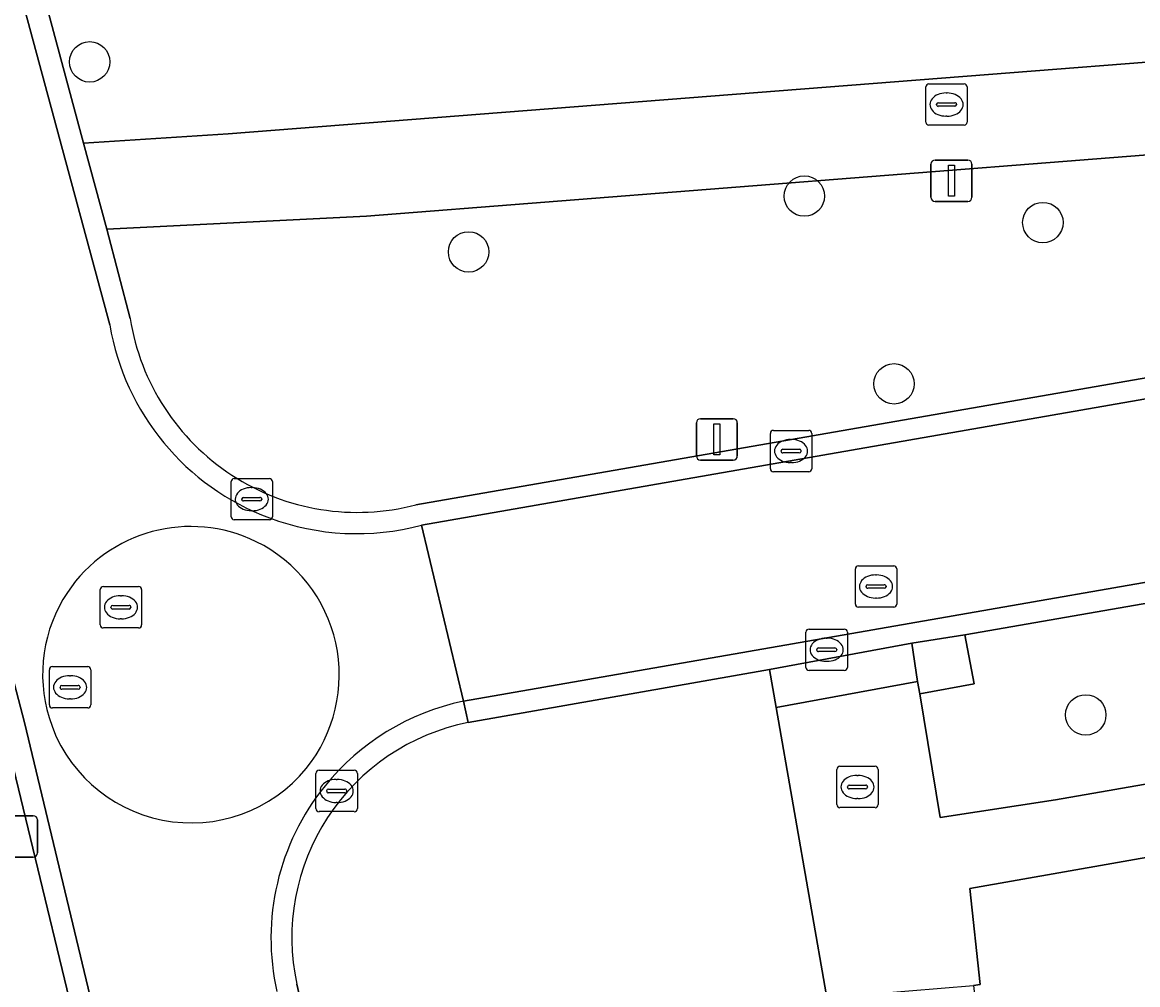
# Model space of a CAD drawing. Extents: x 162661 to 163484, y 380247 to 381230.
# Drawn here: x 162908.64 to 162935.62, y 380410.65 to 380433.93 of the extents above; entities that cross this region are included whole.
import ezdxf

# ---------------------------------------------------------------- set-up
doc = ezdxf.new("R2010")
doc.units = 0
for name, color, linetype in [('IMGEO_Berm_halfverhard', 7, 'Continuous'), ('IMGEO_Boom', 7, 'Continuous'), ('IMGEO_Brandkraan', 7, 'Continuous'), ('IMGEO_Erf', 7, 'Continuous'), ('IMGEO_Gemengd_bos', 7, 'Continuous'), ('IMGEO_Groenvoorziening', 7, 'Continuous'), ('IMGEO_Kolk', 7, 'Continuous'), ('IMGEO_Lichtmast', 7, 'Continuous'), ('IMGEO_Parkeervlak_open', 7, 'Continuous'), ('IMGEO_Rijbaan_lokaal_gesloten', 7, 'Continuous'), ('IMGEO_Rijbaan_lokaal_open', 7, 'Continuous'), ('IMGEO_Rioolput', 7, 'Continuous'), ('IMGEO_Voetpad_open', 7, 'Continuous')]:
    doc.layers.add(name, color=color, linetype=linetype)

msp = doc.modelspace()

# ---------------------------------------------------------------- linework, layer by layer
at = {"layer": 'IMGEO_Berm_halfverhard'}
msp.add_lwpolyline([(162931.432, 380419.117), (162930.158, 380418.917), (162930.294, 380417.986), (162930.351, 380417.69), (162931.658, 380417.932)], close=True, dxfattribs=at)
at = {"layer": 'IMGEO_Boom'}
for centre in [(162910.272, 380432.976), (162927.554, 380429.73), (162933.323, 380429.089), (162919.436, 380428.38), (162929.723, 380425.189), (162934.36, 380417.18)]:
    msp.add_circle(centre, 0.489, dxfattribs=at)
at = {"layer": 'IMGEO_Brandkraan'}
for p, q in [((162930.493, 380431.518), (162930.493, 380432.37)), ((162930.568, 380432.444), (162931.42, 380432.444)), ((162931.494, 380432.37), (162931.494, 380431.518)), ((162930.981, 380432.224), (162931.006, 380432.224)), ((162930.752, 380431.938), (162930.752, 380431.95)), ((162931.19, 380431.901), (162930.792, 380431.901)), ((162930.795, 380431.987), (162931.193, 380431.987)), ((162931.236, 380431.95), (162931.236, 380431.938)), ((162931.004, 380431.664), (162930.979, 380431.664)), ((162931.42, 380431.444), (162930.568, 380431.444))]:
    msp.add_line(p, q, dxfattribs=at)
for points in [[(162930.493, 380431.518), (162930.493, 380432.37)], [(162930.568, 380432.444), (162931.42, 380432.444)], [(162931.494, 380432.37), (162931.494, 380431.518)], [(162931.42, 380431.444), (162930.568, 380431.444)]]:
    msp.add_lwpolyline(points, dxfattribs=at)
for centre, radius, start, end in [((162930.57, 380432.368), 0.0765, 91.552, 178.448), ((162930.57, 380432.368), 0.0765, 91.552, 178.448), ((162931.418, 380432.368), 0.0765, 1.552, 88.448), ((162931.418, 380432.368), 0.0765, 1.552, 88.448), ((162930.792, 380431.947), 0.0403, 85.8775, 175.7526), ((162930.789, 380431.937), 0.0366, 178.938, 274.7102), ((162931.193, 380431.944), 0.043, 264.8664, 352.4533), ((162931.197, 380431.949), 0.0386, 1.7309, 96.639), ((162930.57, 380431.52), 0.0765, 181.552, 268.448), ((162930.57, 380431.52), 0.0765, 181.552, 268.448), ((162931.418, 380431.52), 0.0765, 271.552, 358.448), ((162931.418, 380431.52), 0.0765, 271.552, 358.448)]:
    msp.add_arc(centre, radius, start, end, dxfattribs=at)
for centre, major_axis, ratio, start_param, end_param in [((162930.98, 380431.944), (-0.387, 0.002), 0.722429, 4.712389, 7.853982), ((162931.005, 380431.944), (-0.39, 0.002), 0.717154, 1.570796, 4.712389)]:
    msp.add_ellipse(centre, major_axis=major_axis, ratio=ratio, start_param=start_param, end_param=end_param, dxfattribs=at)
at = {"layer": 'IMGEO_Erf'}
for points in [[(162947.904, 380489.571), (162929.546, 380483.194), (162909.571, 380476.241), (162906.797, 380475.275), (162901.101, 380473.756), (162901.068, 380473.747), (162901.759, 380471.365), (162899.45, 380470.72), (162899.457, 380470.696), (162910.123, 380431.006), (162913.618, 380431.232), (162955.354, 380434.5), (162954.04, 380438.409), (162989.976, 380441.225), (162989.708, 380445.324), (162996.691, 380445.849), (163000, 380446.098), (163035.591, 380448.726), (163040.495, 380449.119), (163037.069, 380497.617)], [(162992.818, 380364.786), (162980.426, 380416.595), (162979.749, 380419.019), (162979.334, 380421.437), (162976.014, 380420.813), (162931.554, 380412.984), (162931.807, 380410.658), (162931.642, 380410.639), (162934.361, 380386.086)]]:
    msp.add_lwpolyline(points, dxfattribs=at)
at = {"layer": 'IMGEO_Gemengd_bos'}
msp.add_lwpolyline([(162921.832, 380357.466), (162910.779, 380406.188), (162907.954, 380417.824), (162905.185, 380428.457), (162900.355, 380428.247), (162898.753, 380428.178), (162898.648, 380428.563), (162897.431, 380433.04), (162810.278, 380415.591), (162824.178, 380361.769), (162827.556, 380349.184), (162841.848, 380353.109), (162846.456, 380354.522), (162855.702, 380356.693), (162857.661, 380356.801)], dxfattribs=at)
at = {"layer": 'IMGEO_Groenvoorziening'}
msp.add_lwpolyline([(162918.162, 380422.263), (162956.344, 380428.909), (162955.782, 380432.288), (162916.963, 380429.245), (162910.685, 380428.926), (162911.251, 380426.767)], dxfattribs=at)
msp.add_lwpolyline([(162931.658, 380417.932), (162930.351, 380417.69), (162930.839, 380414.696), (162933.629, 380415.13), (162972.321, 380421.866), (162979.058, 380423.118), (162978.52, 380426.006), (162977.154, 380425.744), (162976.91, 380427.029), (162931.432, 380419.117)], close=True, dxfattribs=at)
msp.add_arc((162916.745, 380427.642), 5.563, 189.0537, 284.7605, dxfattribs=at)
at = {"layer": 'IMGEO_Kolk'}
for p, q in [((162926.808, 380424.062), (162927.66, 380424.062)), ((162926.733, 380423.136), (162926.733, 380423.988)), ((162927.221, 380423.842), (162927.246, 380423.842)), ((162927.734, 380423.988), (162927.734, 380423.136)), ((162926.992, 380423.556), (162926.992, 380423.568)), ((162927.43, 380423.519), (162927.032, 380423.519)), ((162927.035, 380423.605), (162927.433, 380423.605)), ((162927.476, 380423.568), (162927.476, 380423.556)), ((162927.244, 380423.282), (162927.219, 380423.282)), ((162927.66, 380423.062), (162926.808, 380423.062)), ((162913.691, 380421.973), (162913.691, 380422.825)), ((162913.766, 380422.899), (162914.618, 380422.899)), ((162914.179, 380422.679), (162914.204, 380422.679)), ((162914.692, 380422.825), (162914.692, 380421.973)), ((162913.95, 380422.393), (162913.95, 380422.405)), ((162913.993, 380422.442), (162914.391, 380422.442)), ((162914.434, 380422.405), (162914.434, 380422.393)), ((162914.388, 380422.356), (162913.99, 380422.356)), ((162914.202, 380422.119), (162914.177, 380422.119)), ((162914.618, 380421.899), (162913.766, 380421.899)), ((162927.594, 380418.33), (162927.594, 380419.182)), ((162927.669, 380419.256), (162928.521, 380419.256)), ((162928.595, 380419.182), (162928.595, 380418.33)), ((162928.082, 380419.036), (162928.107, 380419.036)), ((162927.853, 380418.75), (162927.853, 380418.762)), ((162928.291, 380418.713), (162927.893, 380418.713)), ((162927.896, 380418.799), (162928.294, 380418.799)), ((162928.337, 380418.762), (162928.337, 380418.75)), ((162928.105, 380418.476), (162928.08, 380418.476)), ((162928.521, 380418.256), (162927.669, 380418.256)), ((162915.744, 380414.914), (162915.744, 380415.766)), ((162915.819, 380415.84), (162916.671, 380415.84)), ((162916.745, 380415.766), (162916.745, 380414.914)), ((162916.046, 380415.383), (162916.444, 380415.383)), ((162916.232, 380415.62), (162916.257, 380415.62)), ((162916.003, 380415.334), (162916.003, 380415.346)), ((162916.441, 380415.297), (162916.043, 380415.297)), ((162916.487, 380415.346), (162916.487, 380415.334)), ((162916.671, 380414.84), (162915.819, 380414.84)), ((162916.255, 380415.06), (162916.23, 380415.06))]:
    msp.add_line(p, q, dxfattribs=at)
for points in [[(162926.808, 380424.062), (162927.66, 380424.062)], [(162926.733, 380423.136), (162926.733, 380423.988)], [(162927.734, 380423.988), (162927.734, 380423.136)], [(162927.66, 380423.062), (162926.808, 380423.062)], [(162913.691, 380421.973), (162913.691, 380422.825)], [(162913.766, 380422.899), (162914.618, 380422.899)], [(162914.692, 380422.825), (162914.692, 380421.973)], [(162914.618, 380421.899), (162913.766, 380421.899)], [(162927.594, 380418.33), (162927.594, 380419.182)], [(162927.669, 380419.256), (162928.521, 380419.256)], [(162928.595, 380419.182), (162928.595, 380418.33)], [(162928.521, 380418.256), (162927.669, 380418.256)], [(162915.744, 380414.914), (162915.744, 380415.766)], [(162915.819, 380415.84), (162916.671, 380415.84)], [(162916.745, 380415.766), (162916.745, 380414.914)], [(162916.671, 380414.84), (162915.819, 380414.84)]]:
    msp.add_lwpolyline(points, dxfattribs=at)
for centre, radius, start, end in [((162926.81, 380423.986), 0.0765, 91.552, 178.448), ((162926.81, 380423.986), 0.0765, 91.552, 178.448), ((162927.658, 380423.986), 0.0765, 1.552, 88.448), ((162927.658, 380423.986), 0.0765, 1.552, 88.448), ((162927.032, 380423.565), 0.0403, 85.8775, 175.7526), ((162927.029, 380423.555), 0.0366, 178.938, 274.7102), ((162927.433, 380423.562), 0.043, 264.8664, 352.4533), ((162927.437, 380423.567), 0.0386, 1.7309, 96.639), ((162926.81, 380423.138), 0.0765, 181.552, 268.448), ((162926.81, 380423.138), 0.0765, 181.552, 268.448), ((162927.658, 380423.138), 0.0765, 271.552, 358.448), ((162927.658, 380423.138), 0.0765, 271.552, 358.448), ((162913.768, 380422.823), 0.0765, 91.552, 178.448), ((162913.768, 380422.823), 0.0765, 91.552, 178.448), ((162914.616, 380422.823), 0.0765, 1.552, 88.448), ((162914.616, 380422.823), 0.0765, 1.552, 88.448), ((162913.99, 380422.402), 0.0403, 85.8775, 175.7526), ((162913.987, 380422.392), 0.0366, 178.938, 274.7102), ((162914.391, 380422.399), 0.043, 264.8664, 352.4533), ((162914.395, 380422.404), 0.0386, 1.7309, 96.639), ((162913.768, 380421.975), 0.0765, 181.552, 268.448), ((162913.768, 380421.975), 0.0765, 181.552, 268.448), ((162914.616, 380421.975), 0.0765, 271.552, 358.448), ((162914.616, 380421.975), 0.0765, 271.552, 358.448), ((162927.671, 380419.18), 0.0765, 91.552, 178.448), ((162927.671, 380419.18), 0.0765, 91.552, 178.448), ((162928.519, 380419.18), 0.0765, 1.552, 88.448), ((162928.519, 380419.18), 0.0765, 1.552, 88.448), ((162927.893, 380418.759), 0.0403, 85.8775, 175.7526), ((162927.89, 380418.749), 0.0366, 178.938, 274.7102), ((162928.294, 380418.756), 0.043, 264.8664, 352.4533), ((162928.298, 380418.761), 0.0386, 1.7309, 96.639), ((162927.671, 380418.332), 0.0765, 181.552, 268.448), ((162927.671, 380418.332), 0.0765, 181.552, 268.448), ((162928.519, 380418.332), 0.0765, 271.552, 358.448), ((162928.519, 380418.332), 0.0765, 271.552, 358.448), ((162915.821, 380415.764), 0.0765, 91.552, 178.448), ((162915.821, 380415.764), 0.0765, 91.552, 178.448), ((162916.669, 380415.764), 0.0765, 1.552, 88.448), ((162916.669, 380415.764), 0.0765, 1.552, 88.448), ((162916.043, 380415.343), 0.0403, 85.8775, 175.7526), ((162916.448, 380415.345), 0.0386, 1.7309, 96.639), ((162916.04, 380415.333), 0.0366, 178.938, 274.7102), ((162916.444, 380415.34), 0.043, 264.8664, 352.4533), ((162915.821, 380414.916), 0.0765, 181.552, 268.448), ((162915.821, 380414.916), 0.0765, 181.552, 268.448), ((162916.669, 380414.916), 0.0765, 271.552, 358.448), ((162916.669, 380414.916), 0.0765, 271.552, 358.448)]:
    msp.add_arc(centre, radius, start, end, dxfattribs=at)
for centre, major_axis, ratio, start_param, end_param in [((162927.22, 380423.562), (-0.387, 0.002), 0.722429, 4.712389, 7.853982), ((162927.245, 380423.562), (-0.39, 0.002), 0.717154, 1.570796, 4.712389), ((162914.178, 380422.399), (-0.387, 0.002), 0.722429, 4.712389, 7.853982), ((162914.203, 380422.399), (-0.39, 0.002), 0.717154, 1.570796, 4.712389), ((162928.081, 380418.756), (-0.387, 0.002), 0.722429, 4.712389, 7.853982), ((162928.106, 380418.756), (-0.39, 0.002), 0.717154, 1.570796, 4.712389), ((162916.231, 380415.34), (-0.387, 0.002), 0.722429, 4.712389, 7.853982), ((162916.256, 380415.34), (-0.39, 0.002), 0.717154, 1.570796, 4.712389)]:
    msp.add_ellipse(centre, major_axis=major_axis, ratio=ratio, start_param=start_param, end_param=end_param, dxfattribs=at)
at = {"layer": 'IMGEO_Lichtmast'}
for p, q in [((162930.617, 380429.701), (162930.617, 380430.501)), ((162930.617, 380430.501), (162930.617, 380429.701)), ((162930.717, 380430.601), (162931.507, 380430.601)), ((162931.507, 380430.601), (162930.717, 380430.601)), ((162931.607, 380430.501), (162931.607, 380429.701)), ((162931.607, 380429.701), (162931.607, 380430.501)), ((162931.507, 380429.601), (162930.717, 380429.601)), ((162930.717, 380429.601), (162931.507, 380429.601)), ((162925.044, 380424.345), (162925.834, 380424.345)), ((162925.834, 380424.345), (162925.044, 380424.345)), ((162924.944, 380423.445), (162924.944, 380424.245)), ((162924.944, 380424.245), (162924.944, 380423.445)), ((162925.934, 380424.245), (162925.934, 380423.445)), ((162925.934, 380423.445), (162925.934, 380424.245)), ((162925.834, 380423.345), (162925.044, 380423.345)), ((162925.044, 380423.345), (162925.834, 380423.345)), ((162908.119, 380414.741), (162908.909, 380414.741)), ((162908.909, 380414.741), (162908.119, 380414.741)), ((162909.009, 380414.641), (162909.009, 380413.841)), ((162909.009, 380413.841), (162909.009, 380414.641)), ((162908.909, 380413.741), (162908.119, 380413.741)), ((162908.119, 380413.741), (162908.909, 380413.741))]:
    msp.add_line(p, q, dxfattribs=at)
for points in [[(162931.037, 380430.476), (162931.187, 380430.476), (162931.187, 380429.726), (162931.037, 380429.726), (162931.037, 380430.476)], [(162925.364, 380424.22), (162925.514, 380424.22), (162925.514, 380423.47), (162925.364, 380423.47), (162925.364, 380424.22)]]:
    msp.add_lwpolyline(points, dxfattribs=at)
for centre, start, end in [((162930.717, 380430.501), 90, 180), ((162930.717, 380430.501), 90, 180), ((162931.507, 380430.501), 0, 90), ((162931.507, 380430.501), 360, 90), ((162930.717, 380429.701), 180, 270), ((162930.717, 380429.701), 180, 270), ((162931.507, 380429.701), 270, 0), ((162931.507, 380429.701), 270, 0), ((162925.044, 380424.245), 90, 180), ((162925.044, 380424.245), 90, 180), ((162925.834, 380424.245), 0, 90), ((162925.834, 380424.245), 360, 90), ((162925.044, 380423.445), 180, 270), ((162925.044, 380423.445), 180, 270), ((162925.834, 380423.445), 270, 0), ((162925.834, 380423.445), 270, 0), ((162908.909, 380414.641), 0, 90), ((162908.909, 380414.641), 360, 90), ((162908.909, 380413.841), 270, 0), ((162908.909, 380413.841), 270, 0)]:
    msp.add_arc(centre, 0.1, start, end, dxfattribs=at)
at = {"layer": 'IMGEO_Parkeervlak_open'}
msp.add_lwpolyline([(162915.283, 380410.67), (162915.849, 380408.193), (162928.107, 380410.3), (162926.874, 380417.363), (162926.714, 380418.281), (162919.423, 380416.995)], dxfattribs=at)
msp.add_arc((162920.458, 380411.8), 5.297, 101.2683, 192.3186, dxfattribs=at)
at = {"layer": 'IMGEO_Rijbaan_lokaal_gesloten'}
for points in [[(162885.81, 380507.837), (162884.761, 380505.988), (162899.51, 380451.675), (162904.075, 380434.654), (162905.664, 380428.582), (162908.696, 380416.996), (162911.256, 380406.295), (162922.323, 380357.573)], [(162910.756, 380426.613), (162891.908, 380496.458)], [(162919.308, 380417.511), (162918.293, 380421.767)]]:
    msp.add_lwpolyline(points, dxfattribs=at)
msp.add_lwpolyline([(163037.362, 380438.095), (163036.608, 380442.417), (162956.429, 380428.423), (162918.293, 380421.767), (162919.308, 380417.511)], close=True, dxfattribs=at)
for centre, radius, start, end in [((162916.738, 380427.631), 6.068, 189.6629, 249.5534), ((162916.737, 380427.627), 6.063, 249.5493, 284.8736), ((162912.716, 380418.147), 3.59, 63.8384, 146.2148), ((162912.718, 380418.146), 3.59, 321.0207, 63.8731), ((162912.727, 380418.16), 3.593, 146.4794, 196.9216), ((162920.521, 380411.771), 5.867, 101.9312, 140.9737), ((162912.727, 380418.161), 3.593, 196.9401, 320.7555), ((162920.522, 380411.774), 5.866, 141.0053, 192.6779)]:
    msp.add_arc(centre, radius, start, end, dxfattribs=at)
at = {"layer": 'IMGEO_Rijbaan_lokaal_open'}
for points in [[(162891.908, 380496.458), (162910.756, 380426.613)], [(162911.251, 380426.767), (162910.685, 380428.926), (162910.123, 380431.006), (162899.457, 380470.696), (162899.45, 380470.72), (162898.766, 380473.128), (162897.817, 380476.62), (162894.653, 380488.389)], [(163040.445, 380438.633), (163037.362, 380438.095), (162919.308, 380417.511), (162919.423, 380416.995), (162926.714, 380418.281), (162930.158, 380418.917), (162931.432, 380419.117), (162976.91, 380427.029)], [(162918.293, 380421.767), (162956.429, 380428.423), (162956.344, 380428.909), (162918.162, 380422.263)], [(162908.696, 380416.996), (162905.664, 380428.582), (162905.185, 380428.457), (162907.954, 380417.824), (162910.779, 380406.188), (162921.832, 380357.466)], [(162919.423, 380416.995), (162919.308, 380417.511)], [(162922.323, 380357.573), (162911.256, 380406.295), (162908.696, 380416.996)], [(162915.849, 380408.193), (162915.283, 380410.67)]]:
    msp.add_lwpolyline(points, dxfattribs=at)
for centre, radius, start, end in [((162916.745, 380427.642), 5.563, 189.0537, 284.7605), ((162916.738, 380427.631), 6.068, 189.6629, 249.5534), ((162916.737, 380427.627), 6.063, 249.5493, 284.8736), ((162912.716, 380418.147), 3.59, 63.8384, 146.2148), ((162912.718, 380418.146), 3.59, 321.0207, 63.8731), ((162912.727, 380418.16), 3.593, 146.4794, 196.9216), ((162920.521, 380411.771), 5.867, 101.9312, 140.9737), ((162912.727, 380418.161), 3.593, 196.9401, 320.7555), ((162920.458, 380411.8), 5.297, 101.2683, 192.3186), ((162920.522, 380411.774), 5.866, 141.0053, 192.6779)]:
    msp.add_arc(centre, radius, start, end, dxfattribs=at)
at = {"layer": 'IMGEO_Rioolput'}
for p, q in [((162928.863, 380420.786), (162929.715, 380420.786)), ((162928.788, 380419.86), (162928.788, 380420.712)), ((162929.276, 380420.566), (162929.301, 380420.566)), ((162929.789, 380420.712), (162929.789, 380419.86)), ((162910.602, 380420.284), (162911.454, 380420.284)), ((162929.047, 380420.28), (162929.047, 380420.292)), ((162929.485, 380420.243), (162929.087, 380420.243)), ((162929.09, 380420.329), (162929.488, 380420.329)), ((162929.531, 380420.292), (162929.531, 380420.28)), ((162910.527, 380419.358), (162910.527, 380420.21)), ((162911.015, 380420.064), (162911.04, 380420.064)), ((162911.528, 380420.21), (162911.528, 380419.358)), ((162929.299, 380420.006), (162929.274, 380420.006)), ((162910.786, 380419.778), (162910.786, 380419.79)), ((162911.224, 380419.741), (162910.826, 380419.741)), ((162910.829, 380419.827), (162911.227, 380419.827)), ((162911.27, 380419.79), (162911.27, 380419.778)), ((162929.715, 380419.786), (162928.863, 380419.786)), ((162911.038, 380419.504), (162911.013, 380419.504)), ((162911.454, 380419.284), (162910.602, 380419.284)), ((162909.372, 380418.348), (162910.224, 380418.348)), ((162909.297, 380417.422), (162909.297, 380418.274)), ((162909.785, 380418.128), (162909.81, 380418.128)), ((162910.298, 380418.274), (162910.298, 380417.422)), ((162909.556, 380417.842), (162909.556, 380417.854)), ((162909.994, 380417.805), (162909.596, 380417.805)), ((162909.599, 380417.891), (162909.997, 380417.891)), ((162910.04, 380417.854), (162910.04, 380417.842)), ((162909.808, 380417.568), (162909.783, 380417.568)), ((162910.224, 380417.348), (162909.372, 380417.348)), ((162928.415, 380415.937), (162929.267, 380415.937)), ((162928.34, 380415.011), (162928.34, 380415.863)), ((162928.828, 380415.717), (162928.853, 380415.717)), ((162929.341, 380415.863), (162929.341, 380415.011)), ((162928.599, 380415.431), (162928.599, 380415.443)), ((162929.037, 380415.394), (162928.639, 380415.394)), ((162928.642, 380415.48), (162929.04, 380415.48)), ((162929.083, 380415.443), (162929.083, 380415.431)), ((162928.851, 380415.157), (162928.826, 380415.157)), ((162929.267, 380414.937), (162928.415, 380414.937))]:
    msp.add_line(p, q, dxfattribs=at)
for points in [[(162928.863, 380420.786), (162929.715, 380420.786)], [(162928.788, 380419.86), (162928.788, 380420.712)], [(162929.789, 380420.712), (162929.789, 380419.86)], [(162910.602, 380420.284), (162911.454, 380420.284)], [(162910.527, 380419.358), (162910.527, 380420.21)], [(162911.528, 380420.21), (162911.528, 380419.358)], [(162929.715, 380419.786), (162928.863, 380419.786)], [(162911.454, 380419.284), (162910.602, 380419.284)], [(162909.372, 380418.348), (162910.224, 380418.348)], [(162909.297, 380417.422), (162909.297, 380418.274)], [(162910.298, 380418.274), (162910.298, 380417.422)], [(162910.224, 380417.348), (162909.372, 380417.348)], [(162928.415, 380415.937), (162929.267, 380415.937)], [(162928.34, 380415.011), (162928.34, 380415.863)], [(162929.341, 380415.863), (162929.341, 380415.011)], [(162929.267, 380414.937), (162928.415, 380414.937)]]:
    msp.add_lwpolyline(points, dxfattribs=at)
for centre, radius, start, end in [((162928.865, 380420.71), 0.0765, 91.552, 178.448), ((162928.865, 380420.71), 0.0765, 91.552, 178.448), ((162929.713, 380420.71), 0.0765, 1.552, 88.448), ((162929.713, 380420.71), 0.0765, 1.552, 88.448), ((162910.604, 380420.208), 0.0765, 91.552, 178.448), ((162910.604, 380420.208), 0.0765, 91.552, 178.448), ((162911.452, 380420.208), 0.0765, 1.552, 88.448), ((162911.452, 380420.208), 0.0765, 1.552, 88.448), ((162929.087, 380420.289), 0.0403, 85.8775, 175.7526), ((162929.084, 380420.279), 0.0366, 178.938, 274.7102), ((162929.488, 380420.286), 0.043, 264.8664, 352.4533), ((162929.492, 380420.291), 0.0386, 1.7309, 96.639), ((162910.826, 380419.787), 0.0403, 85.8775, 175.7526), ((162910.823, 380419.777), 0.0366, 178.938, 274.7102), ((162911.227, 380419.784), 0.043, 264.8664, 352.4533), ((162911.231, 380419.789), 0.0386, 1.7309, 96.639), ((162928.865, 380419.862), 0.0765, 181.552, 268.448), ((162928.865, 380419.862), 0.0765, 181.552, 268.448), ((162929.713, 380419.862), 0.0765, 271.552, 358.448), ((162929.713, 380419.862), 0.0765, 271.552, 358.448), ((162910.604, 380419.36), 0.0765, 181.552, 268.448), ((162910.604, 380419.36), 0.0765, 181.552, 268.448), ((162911.452, 380419.36), 0.0765, 271.552, 358.448), ((162911.452, 380419.36), 0.0765, 271.552, 358.448), ((162909.374, 380418.272), 0.0765, 91.552, 178.448), ((162909.374, 380418.272), 0.0765, 91.552, 178.448), ((162910.222, 380418.272), 0.0765, 1.552, 88.448), ((162910.222, 380418.272), 0.0765, 1.552, 88.448), ((162909.596, 380417.851), 0.0403, 85.8775, 175.7526), ((162909.593, 380417.841), 0.0366, 178.938, 274.7102), ((162909.997, 380417.848), 0.043, 264.8664, 352.4533), ((162910.001, 380417.853), 0.0386, 1.7309, 96.639), ((162909.374, 380417.424), 0.0765, 181.552, 268.448), ((162909.374, 380417.424), 0.0765, 181.552, 268.448), ((162910.222, 380417.424), 0.0765, 271.552, 358.448), ((162910.222, 380417.424), 0.0765, 271.552, 358.448), ((162928.417, 380415.861), 0.0765, 91.552, 178.448), ((162928.417, 380415.861), 0.0765, 91.552, 178.448), ((162929.265, 380415.861), 0.0765, 1.552, 88.448), ((162929.265, 380415.861), 0.0765, 1.552, 88.448), ((162928.639, 380415.44), 0.0403, 85.8775, 175.7526), ((162928.636, 380415.43), 0.0366, 178.938, 274.7102), ((162929.04, 380415.437), 0.043, 264.8664, 352.4533), ((162929.044, 380415.442), 0.0386, 1.7309, 96.639), ((162928.417, 380415.013), 0.0765, 181.552, 268.448), ((162928.417, 380415.013), 0.0765, 181.552, 268.448), ((162929.265, 380415.013), 0.0765, 271.552, 358.448), ((162929.265, 380415.013), 0.0765, 271.552, 358.448)]:
    msp.add_arc(centre, radius, start, end, dxfattribs=at)
for centre, major_axis, ratio, start_param, end_param in [((162929.275, 380420.286), (-0.387, 0.002), 0.722429, 4.712389, 7.853982), ((162929.3, 380420.286), (-0.39, 0.002), 0.717154, 1.570796, 4.712389), ((162911.014, 380419.784), (-0.387, 0.002), 0.722429, 4.712389, 7.853982), ((162911.039, 380419.784), (-0.39, 0.002), 0.717154, 1.570796, 4.712389), ((162909.784, 380417.848), (-0.387, 0.002), 0.722429, 4.712389, 7.853982), ((162909.809, 380417.848), (-0.39, 0.002), 0.717154, 1.570796, 4.712389), ((162928.827, 380415.437), (-0.387, 0.002), 0.722429, 4.712389, 7.853982), ((162928.852, 380415.437), (-0.39, 0.002), 0.717154, 1.570796, 4.712389)]:
    msp.add_ellipse(centre, major_axis=major_axis, ratio=ratio, start_param=start_param, end_param=end_param, dxfattribs=at)
at = {"layer": 'IMGEO_Voetpad_open'}
msp.add_lwpolyline([(162989.976, 380441.225), (162954.04, 380438.409), (162955.354, 380434.5), (162913.618, 380431.232), (162910.123, 380431.006), (162910.685, 380428.926), (162916.963, 380429.245), (162955.782, 380432.288), (162956.344, 380428.909), (162959.369, 380429.435)], dxfattribs=at)
for points in [[(162976.014, 380420.813), (162979.334, 380421.437), (162979.058, 380423.118), (162972.321, 380421.866), (162933.629, 380415.13), (162930.839, 380414.696), (162930.351, 380417.69), (162930.294, 380417.986), (162926.874, 380417.363), (162928.107, 380410.3), (162928.521, 380410.378), (162931.642, 380410.639), (162931.807, 380410.658), (162931.554, 380412.984)], [(162930.158, 380418.917), (162926.714, 380418.281), (162926.874, 380417.363), (162930.294, 380417.986)]]:
    msp.add_lwpolyline(points, close=True, dxfattribs=at)

doc.saveas('drawing.dxf')
